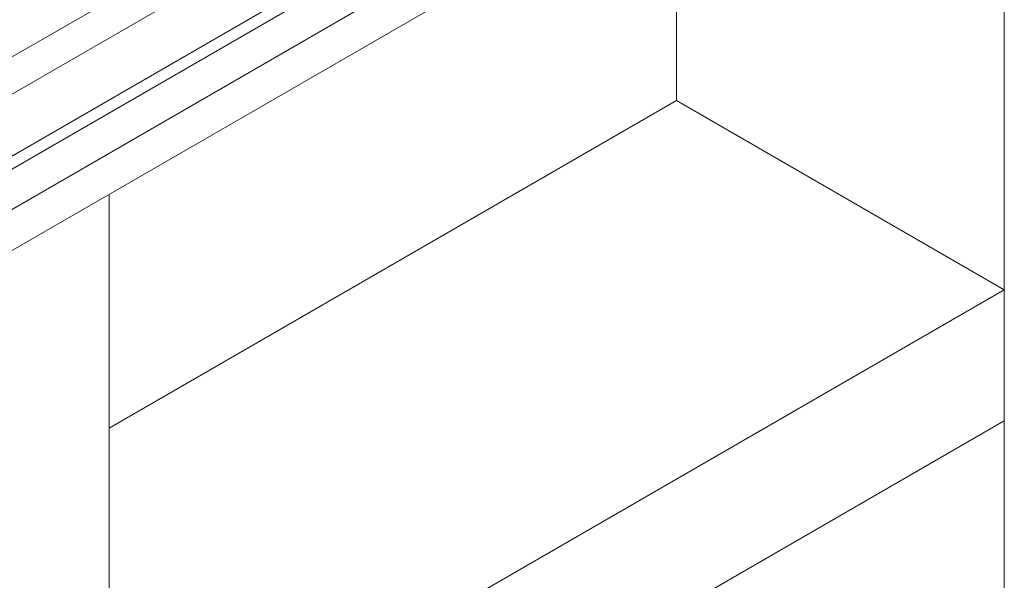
# Model space of a CAD drawing. Header units: millimetres. Extents: x 525 to 29324, y 175 to 20618.
# Tile 286 of 588: x 14669 to 15222, y 14029 to 14343. Entities that reach past the tile are written whole.
import ezdxf

# ---------------------------------------------------------------- set-up
doc = ezdxf.new("R2010")
doc.units = ezdxf.units.MM
doc.linetypes.add('SLD-Continua', pattern=[0])

msp = doc.modelspace()

# ---------------------------------------------------------------- linework, layer by layer
at = {"color": 7, "linetype": 'SLD-Continua', "lineweight": 18, "ltscale": 35}
for p, q in [((15221.59, 13775.04), (15221.59, 14534.73)), ((15221.59, 13775.04), (15221.59, 14534.73)), ((15221.59, 13775.04), (15221.59, 14534.73)), ((15221.59, 13775.04), (15221.59, 14534.73)), ((15221.59, 13775.04), (15221.59, 14534.73)), ((14377.08, 14155.75), (14958.09, 14491.15)), ((14991.17, 14489.38), (14382.8, 14138.17)), ((14384.82, 14104.7), (15006.17, 14463.39)), ((15037.74, 14297.61), (15037.74, 14428.6)), ((15037.74, 14297.61), (15037.74, 14428.6)), ((15037.74, 14297.61), (15037.74, 14428.6)), ((15037.74, 14297.61), (15037.74, 14428.6)), ((15037.74, 14297.61), (15037.74, 14428.6)), ((14431.8, 14124.51), (14951.34, 14424.44)), ((14980.94, 14418.9), (14461.4, 14118.98)), ((14471.4, 14101.66), (14990.94, 14401.58)), ((15037.74, 14297.61), (14719.54, 14113.92)), ((15037.74, 14297.61), (14719.54, 14113.92)), ((15037.74, 14297.61), (14719.54, 14113.92)), ((15037.74, 14297.61), (14719.54, 14113.92)), ((15037.74, 14297.61), (14719.54, 14113.92)), ((15037.74, 14297.61), (15221.59, 14191.48)), ((15037.74, 14297.61), (15221.59, 14191.48)), ((15037.74, 14297.61), (15221.59, 14191.48)), ((15037.74, 14297.61), (15221.59, 14191.48)), ((15037.74, 14297.61), (15221.59, 14191.48)), ((14719.54, 13485.22), (14719.54, 14244.91)), ((14719.54, 13485.22), (14719.54, 14244.91)), ((14719.54, 13485.22), (14719.54, 14244.91)), ((14719.54, 13485.22), (14719.54, 14244.91)), ((14719.54, 13485.22), (14719.54, 14244.91)), ((15221.59, 14191.48), (14719.54, 13901.65)), ((15221.59, 14191.48), (14719.54, 13901.65)), ((15221.59, 14191.48), (14719.54, 13901.65)), ((15221.59, 14191.48), (14719.54, 13901.65)), ((15221.59, 14191.48), (14719.54, 13901.65)), ((15221.59, 14117.99), (15221.59, 14191.48)), ((15221.59, 14117.99), (15221.59, 14191.48)), ((15221.59, 14117.99), (15221.59, 14191.48)), ((15221.59, 14117.99), (15221.59, 14191.48)), ((15221.59, 14117.99), (15221.59, 14191.48)), ((15221.59, 14117.99), (14719.54, 13828.16)), ((15221.59, 14117.99), (14719.54, 13828.16)), ((15221.59, 14117.99), (14719.54, 13828.16)), ((15221.59, 14117.99), (14719.54, 13828.16)), ((15221.59, 14117.99), (14719.54, 13828.16))]:
    msp.add_line(p, q, dxfattribs=at)

doc.saveas('drawing.dxf')
